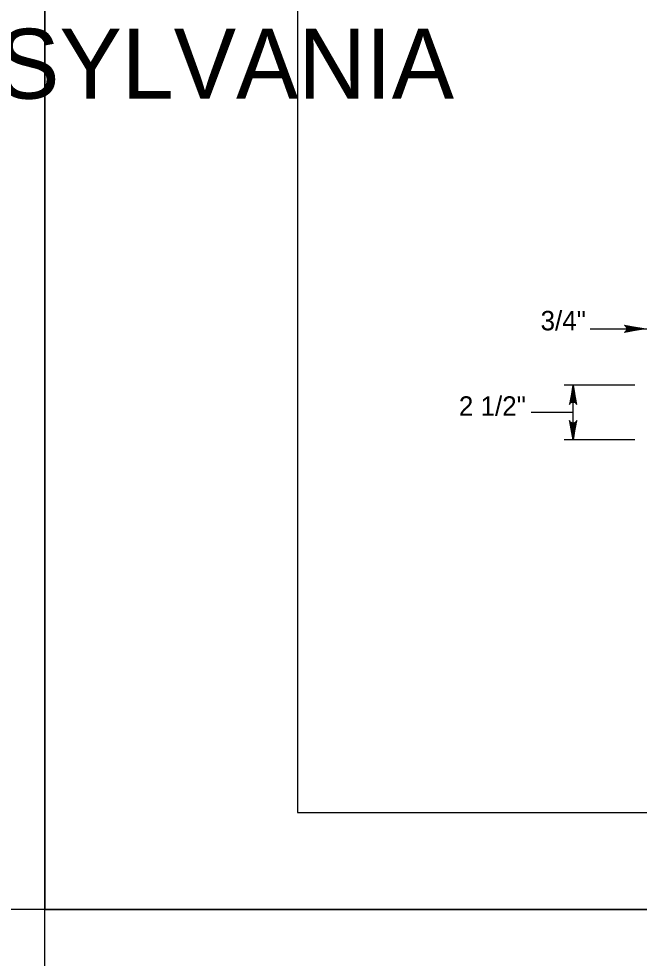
# Model space of a CAD drawing. Extents: x 2087776 to 2104538, y 970919 to 982612.
# Drawn here: x 2090521.6 to 2090835.8, y 978690 to 979165.6 of the extents above; entities that cross this region are included whole.
import ezdxf

# ---------------------------------------------------------------- set-up
doc = ezdxf.new("R2010")
doc.units = 0
doc.layers.add('1', color=7, linetype='Continuous')
doc.layers.add('PLT-BNDY', color=7, linetype='Continuous')

msp = doc.modelspace()

# ---------------------------------------------------------------- linework, layer by layer
at = {"layer": '1'}
for p, q in [((2090811, 979008.65), (2090865.61, 979008.65)), ((2090833.57, 978980.17), (2090797.83, 978980.17)), ((2090802.35, 978952.39), (2090802.35, 978980.17)), ((2090781.19, 978966.54), (2090802.35, 978966.54)), ((2090833.57, 978952.39), (2090797.83, 978952.39))]:
    msp.add_line(p, q, dxfattribs=at)
for points in [[(2093241.55, 978763.82), (2093241.55, 980614.22), (2090662.81, 980614.22), (2090662.81, 978763.82), (2093241.55, 978763.82), (2093241.55, 978850.3), (2092585.39, 978850.3), (2092585.39, 979062.5), (2093241.55, 979062.5), (2093241.55, 979157.53), (2092585.39, 979157.53), (2092585.39, 978763.82), (2092843.92, 978763.82), (2092843.92, 978850.3), (2092843.92, 978763.82), (2093096.55, 978763.82), (2093096.55, 978850.3), (2093096.55, 978809.9), (2093241.55, 978809.9)], [(2090838.09, 979008.65), (2090828.3, 979006.82), (2090828.68, 979007.08), (2090829.06, 979007.34), (2090829.25, 979007.67), (2090829.45, 979007.99), (2090829.5, 979008.32), (2090829.56, 979008.65), (2090829.5, 979008.98), (2090829.45, 979009.31), (2090829.25, 979009.63), (2090829.06, 979009.96), (2090828.68, 979010.22), (2090828.3, 979010.49), (2090838.09, 979008.65), (2090828.68, 979010.22), (2090829.06, 979009.96), (2090838.09, 979008.65), (2090829.25, 979009.63), (2090829.45, 979009.31), (2090838.09, 979008.65), (2090829.5, 979008.98), (2090829.56, 979008.65), (2090838.09, 979008.65), (2090829.5, 979008.32), (2090829.45, 979007.99), (2090838.09, 979008.65), (2090829.25, 979007.67), (2090829.06, 979007.34), (2090838.09, 979008.65), (2090828.68, 979007.08)], [(2090802.35, 978980.17), (2090800.51, 978970.38), (2090800.77, 978970.76), (2090801.03, 978971.13), (2090801.36, 978971.33), (2090801.69, 978971.52), (2090802.02, 978971.58), (2090802.35, 978971.64), (2090802.68, 978971.58), (2090803, 978971.52), (2090803.33, 978971.33), (2090803.66, 978971.13), (2090803.92, 978970.76), (2090804.18, 978970.38), (2090802.35, 978980.17), (2090803.92, 978970.76), (2090803.66, 978971.13), (2090802.35, 978980.17), (2090803.33, 978971.33), (2090803, 978971.52), (2090802.35, 978980.17), (2090802.68, 978971.58), (2090802.35, 978971.64), (2090802.35, 978980.17), (2090802.02, 978971.58), (2090801.69, 978971.52), (2090802.35, 978980.17), (2090801.36, 978971.33), (2090801.03, 978971.13), (2090802.35, 978980.17), (2090800.77, 978970.76)], [(2090802.35, 978952.39), (2090804.18, 978962.18), (2090803.92, 978961.8), (2090803.66, 978961.42), (2090803.33, 978961.23), (2090803, 978961.04), (2090802.68, 978960.98), (2090802.35, 978960.92), (2090802.02, 978960.98), (2090801.69, 978961.04), (2090801.36, 978961.23), (2090801.03, 978961.42), (2090800.77, 978961.8), (2090800.51, 978962.18), (2090802.35, 978952.39), (2090800.77, 978961.8), (2090801.03, 978961.42), (2090802.35, 978952.39), (2090801.36, 978961.23), (2090801.69, 978961.04), (2090802.35, 978952.39), (2090802.02, 978960.98), (2090802.35, 978960.92), (2090802.35, 978952.39), (2090802.68, 978960.98), (2090803, 978961.04), (2090802.35, 978952.39), (2090803.33, 978961.23), (2090803.66, 978961.42), (2090802.35, 978952.39), (2090803.92, 978961.8)]]:
    msp.add_lwpolyline(points, dxfattribs=at)
at = {"layer": 'PLT-BNDY'}
for points in [[(2087775.67, 980663.43), (2090534.86, 980663.43), (2090534.86, 978714.61), (2087775.67, 978714.61)], [(2090534.86, 980663.43), (2093294.05, 980663.43), (2093294.05, 978714.61), (2090534.86, 978714.61)], [(2090534.86, 978714.61), (2093294.05, 978714.61), (2093294.05, 976765.79), (2090534.86, 976765.79)]]:
    msp.add_lwpolyline(points, close=True, dxfattribs=at)

# ---------------------------------------------------------------- texts
at = {"layer": '1'}
for s, height, p in [('COMMONWEALTH OF PENNSYLVANIA', 35.3785, (2089869.35, 979125.19)), ('3/4"', 9.843, (2090785.87, 979007.9)), ('2 1/2"', 9.843, (2090744.49, 978964.65))]:
    msp.add_text(s, height=height, dxfattribs=at).set_placement(p)

doc.saveas('drawing.dxf')
